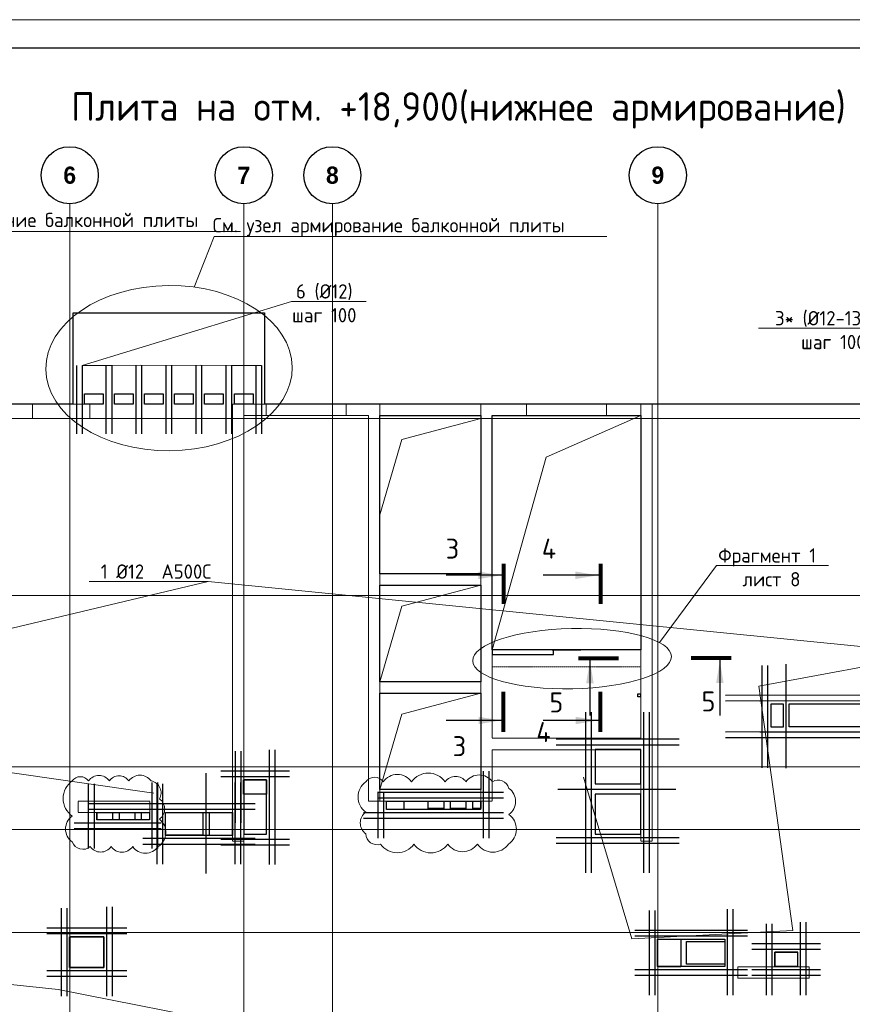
# Model space of a CAD drawing. Header units: millimetres. Extents: x -42044588 to 856694, y -806701 to 941911.
# Tile 855 of 1056: x -83419 to -68838, y -178883 to -161640. Entities that reach past the tile are written whole.
import ezdxf
from ezdxf import colors
from ezdxf.entities.mleader import LeaderData, LeaderLine
from ezdxf.enums import TextEntityAlignment as Align
from ezdxf.math import Vec2, Vec3

# ---------------------------------------------------------------- set-up
doc = ezdxf.new("R2010")
doc.units = ezdxf.units.MM
for name, pattern in [('______5', [1100, 800, -100, 100, -100]), ('DASHED', [7, 5, -2, 0]), ('GOST2.303 4', [7, 5, -2, 0]), ('осевая', [50.8, 31.75, -6.35, 6.35, -6.35])]:
    doc.linetypes.add(name, pattern=pattern)
for name, color, linetype, lineweight in [('907Сл Осевые', 1, 'Continuous', 0), ('_0.25', 114, 'Continuous', 25), ('_0.5', 94, 'Continuous', 50), ('RAZMER', 100, 'Continuous', 15), ('Оси', 40, '______5', 18), ('Перекрытие ж_бетон', 1, 'Continuous', 30), ('подоснова', 151, 'Continuous', 5), ('РАЗМЕРЫ', 1, 'Continuous', 9), ('Символы 0.20', 1, 'Continuous', 20), ('Символы 0.20 @ 100', 1, 'Continuous', 20), ('СТЕНЫ', 3, 'Continuous', 30), ('ТОНКИЕ', 7, 'Continuous', 9), ('Узлы', 7, 'Continuous', 0)]:
    doc.layers.add(name, color=color, linetype=linetype, lineweight=lineweight)
doc.layers.add('Колонна_ бетон', color=7, linetype='Continuous', lineweight=50, true_color=0xb4b496)
doc.layers.add('ТОЛСТЫЕ_ОСНОВНЫЕ', color=6, linetype='Continuous')
doc.styles.add('Century Gothic', font='GOTHIC.TTF')
doc.styles.add('GOST-2.304_Type-B', font='GOST_Common.ttf')
doc.styles.add('ГОСТ', font='GOST_Common.ttf')

# ---------------------------------------------------------------- blocks, each defined once
blk = doc.blocks.new('*U6686')
at = {"layer": 'ТОЛСТЫЕ_ОСНОВНЫЕ', "color": 6}
blk.add_lwpolyline([(20, 5), (886, 5), (886, 415), (20, 415)], close=True, dxfattribs=at)
at = {"layer": 'ТОНКИЕ'}
blk.add_lwpolyline([(0, 0), (891, 0), (891, 420), (0, 420)], close=True, dxfattribs=at)
blk = doc.blocks.new('NSY101')
at = {"color": 0, "linetype": 'ByBlock', "lineweight": -2}
blk.add_circle((0, 0), 50, dxfattribs=at)
blk = doc.blocks.new('СЛОЖНЫЙ_ОБЪЕКТ_2')
at = {"layer": 'Оси', "color": 16, "linetype": 'Continuous', "lineweight": 25, "transparency": 33554687, "xscale": 9.999999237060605, "yscale": 9.999999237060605, "zscale": 9.999999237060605}
blk.add_blockref('NSY101', (21513, -989), dxfattribs=at)
at = {"layer": 'Оси', "color": 16, "linetype": 'Continuous', "lineweight": 25, "transparency": 33554687, "insert": (21513, -989), "char_height": 300, "width": 385, "attachment_point": 5, "style": 'Century Gothic'}
blk.add_mtext('\\A1;{\\fCentury Gothic|i0|b1;\\H300.000000;\\W1.000000;\\C16;6}\\P', dxfattribs=at)
blk = doc.blocks.new('СЛОЖНЫЙ_ОБЪЕКТ_3')
at = {"layer": 'Оси', "color": 16, "linetype": 'Continuous', "lineweight": 25, "transparency": 33554687, "xscale": 9.999999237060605, "yscale": 9.999999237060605, "zscale": 9.999999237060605}
blk.add_blockref('NSY101', (24563, -989), dxfattribs=at)
at = {"layer": 'Оси', "color": 16, "linetype": 'Continuous', "lineweight": 25, "transparency": 33554687, "insert": (24563, -989), "char_height": 300, "width": 385, "attachment_point": 5, "style": 'Century Gothic'}
blk.add_mtext('\\A1;{\\fCentury Gothic|i0|b1;\\H300.000000;\\W1.000000;\\C16;7}\\P', dxfattribs=at)
blk = doc.blocks.new('СЛОЖНЫЙ_ОБЪЕКТ_4')
at = {"layer": 'Оси', "color": 16, "linetype": 'Continuous', "lineweight": 25, "transparency": 33554687, "xscale": 9.999999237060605, "yscale": 9.999999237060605, "zscale": 9.999999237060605}
blk.add_blockref('NSY101', (26113, -989), dxfattribs=at)
at = {"layer": 'Оси', "color": 16, "linetype": 'Continuous', "lineweight": 25, "transparency": 33554687, "insert": (26113, -989), "char_height": 300, "width": 385, "attachment_point": 5, "style": 'Century Gothic'}
blk.add_mtext('\\A1;{\\fCentury Gothic|i0|b1;\\H300.000000;\\W1.000000;\\C16;8}\\P', dxfattribs=at)
blk = doc.blocks.new('СЛОЖНЫЙ_ОБЪЕКТ_16')
at = {"layer": 'Оси', "color": 16, "linetype": 'Continuous', "lineweight": 25, "transparency": 33554687, "xscale": 9.999999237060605, "yscale": 9.999999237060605, "zscale": 9.999999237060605}
blk.add_blockref('NSY101', (31813, -989), dxfattribs=at)
at = {"layer": 'Оси', "color": 16, "linetype": 'Continuous', "lineweight": 25, "transparency": 33554687, "insert": (31813, -989), "char_height": 300, "width": 385, "attachment_point": 5, "style": 'Century Gothic'}
blk.add_mtext('\\A1;{\\fCentury Gothic|i0|b1;\\H300.000000;\\W1.000000;\\C16;9}\\P', dxfattribs=at)
blk = doc.blocks.new('оси блок 2')
at = {"layer": 'Оси', "color": 16, "linetype": 'осевая', "lineweight": 0, "ltscale": 0.25, "transparency": 33554687}
for p, q in [((-68904.7, -322543), (-68904.7, -347914.1)), ((-65854.7, -322543), (-65854.7, -347914.1)), ((-64304.7, -322543), (-64304.7, -347914.1)), ((-58604.7, -322543), (-58604.7, -347914.1)), ((-89822.3, -326301.3), (-37238.5, -326301.3)), ((-89822.3, -329401.3), (-37238.5, -329401.3)), ((-89822.3, -332401.3), (-37238.5, -332401.3)), ((-89822.3, -333501.3), (-37238.5, -333501.3)), ((-89822.3, -335301.3), (-37238.5, -335301.3))]:
    blk.add_line(p, q, dxfattribs=at)
at = {"layer": 'Оси', "color": 16, "linetype": 'Continuous', "lineweight": 25, "transparency": 33554687}
for name in ['СЛОЖНЫЙ_ОБЪЕКТ_2', 'СЛОЖНЫЙ_ОБЪЕКТ_3', 'СЛОЖНЫЙ_ОБЪЕКТ_4', 'СЛОЖНЫЙ_ОБЪЕКТ_16']:
    blk.add_blockref(name, (-90418.2, -321053.5), dxfattribs=at)
blk = doc.blocks.new('_None')
blk = doc.blocks.new('подложка стн 1-го этажа')
at = {"layer": 'Колонна_ бетон', "color": 252, "linetype": 'DASHED', "lineweight": 0, "ltscale": 0.5, "true_color": 0x939598, "transparency": 33554687}
for p, q in [((24994, 19212, -200), (24994, 19412, -200)), ((24994, 19412, -200), (24994, 19412, -200)), ((26244, 19412, -200), (24994, 19412, -200)), ((26244, 19412, -200), (26244, 19412, -200)), ((26244, 19212, -200), (26244, 19412, -200)), ((24994, 19212, -200), (26244, 19212, -200)), ((24994, 19212, -200), (24994, 19212, -200)), ((26244, 19212, -200), (26244, 19212, -200)), ((36543, 16512, -200), (36543, 16312, -200)), ((36543, 16512, -200), (36543, 16512, -200)), ((36543, 16512, -200), (37793, 16512, -200)), ((37793, 16512, -200), (37793, 16312, -200)), ((37793, 16512, -200), (37793, 16512, -200)), ((36543, 16312, -200), (36543, 16312, -200)), ((36543, 16312, -200), (37793, 16312, -200)), ((37793, 16312, -200), (37793, 16312, -200))]:
    blk.add_line(p, q, dxfattribs=at)
for elevation in [-360, -560]:
    blk.add_lwpolyline([(24194, 26362), (25194, 26362), (25194, 26112), (24194, 26112)], close=True, dxfattribs=dict(at, elevation=elevation))
at = {"layer": 'СТЕНЫ', "color": 252, "linetype": 'DASHED', "lineweight": 0, "ltscale": 0.5, "true_color": 0x939598, "transparency": 33554687}
for p, q in [((30274, 26362, -200), (30274, 19412, -200)), ((30274, 26362, -200), (30274, 26362, -200)), ((32044, 26362, -200), (32044, 19412, -200)), ((32044, 26362, -200), (32044, 26362, -200)), ((34844, 26362, -200), (34844, 20512, -200)), ((34844, 26362, -200), (34844, 26362, -200)), ((27694, 26112, -200), (27694, 26112, -200)), ((27694, 26112, -200), (27694, 18712, -200)), ((27894, 26162, -200), (27894, 18712, -200)), ((27894, 26162, -200), (27894, 26162, -200)), ((27894, 26162, -200), (30074, 26162, -200)), ((30074, 19412, -200), (30074, 26162, -200)), ((30074, 26162, -200), (30074, 26162, -200)), ((30274, 26162, -200), (30274, 26162, -200)), ((32044, 26162, -200), (30274, 26162, -200)), ((32044, 26162, -200), (32044, 26162, -200)), ((32244, 26162, -200), (34844, 26162, -200)), ((32244, 26162, -200), (32244, 26162, -200)), ((32244, 26162, -200), (32244, 20512, -200)), ((34844, 26162, -200), (34844, 26162, -200)), ((35044, 18712, -200), (35044, 26112, -200)), ((30274, 23392, -200), (30274, 23392, -200)), ((32044, 23392, -200), (30274, 23392, -200)), ((32044, 23392, -200), (32044, 23392, -200)), ((32044, 23192, -200), (30274, 23192, -200)), ((30274, 23192, -200), (30274, 23192, -200)), ((32044, 23192, -200), (32044, 23192, -200)), ((30274, 21502, -200), (32044, 21502, -200)), ((30274, 21502, -200), (30274, 21502, -200)), ((32044, 21502, -200), (32044, 21502, -200)), ((30274, 21302, -200), (30274, 21302, -200)), ((30274, 21302, -200), (32044, 21302, -200)), ((32044, 21302, -200), (32044, 21302, -200)), ((34844, 20512, -200), (32244, 20512, -200)), ((32244, 20512, -200), (32244, 20512, -200)), ((34844, 20512, -200), (34844, 20512, -200)), ((32244, 20312, -200), (32244, 20312, -200)), ((34844, 20312, -200), (32244, 20312, -200)), ((32244, 20312, -200), (32244, 19412, -200)), ((34744, 20312, -200), (34744, 20312, -200)), ((34844, 18712, -200), (34844, 20312, -200)), ((27894, 19962, -200), (27894, 19962, -200)), ((30274, 19612, -200), (30274, 19612, -200)), ((32044, 19612, -200), (30274, 19612, -200)), ((32044, 19612, -200), (32044, 19612, -200)), ((30074, 19412, -200), (30074, 19412, -200)), ((30074, 19412, -200), (32244, 19412, -200)), ((30274, 19412, -200), (30274, 19412, -200)), ((32044, 19412, -200), (32044, 19412, -200)), ((32244, 19412, -200), (32244, 19412, -200)), ((27694, 18712, -200), (27694, 18712, -200)), ((27694, 18712, -200), (27894, 18712, -200)), ((35044, 18712, -200), (34844, 18712, -200)), ((35044, 18712, -200), (35044, 18712, -200))]:
    blk.add_line(p, q, dxfattribs=at)
at = {"layer": 'СТЕНЫ', "color": 252, "linetype": 'DASHED', "lineweight": 0, "ltscale": 0.5, "true_color": 0x939598, "transparency": 33554687, "elevation": -200}
blk.add_lwpolyline([(35044, 26112), (35044, 26362), (27694, 26362), (27694, 26112)], dxfattribs=at)
at = {"layer": 'СТЕНЫ', "color": 252, "linetype": 'DASHED', "lineweight": 0, "ltscale": 0.5, "true_color": 0x939598, "transparency": 33554687, "elevation": -560}
for points in [[(28284, 26365), (29684, 26365), (29684, 26162), (28284, 26162)], [(32844, 26365), (34244, 26365), (34244, 26162), (32844, 26162)]]:
    blk.add_lwpolyline(points, close=True, dxfattribs=at)
blk = doc.blocks.new('обрамление Х')
blk.add_blockref('подложка стн 1-го этажа', (-104622, -195071, 560))
blk = doc.blocks.new('*U4606')
at = {"layer": '_0.25', "ltscale": 100}
blk.add_lwpolyline([(0, 482), (1176, 482), (1176, 0), (0, 0)], close=True, dxfattribs=at)
at = {"layer": '_0.5', "color": 7, "lineweight": 30, "ltscale": 100}
for p, q in [((-150, 982), (-150, -500)), ((-50, 982), (-50, -500)), ((1226, -500), (1226, 1007)), ((1326, -500), (1326, 1007)), ((1576, 632), (-400, 632)), ((1576, 532), (-400, 532)), ((-400, -50), (1576, -50)), ((-400, -150), (1576, -150))]:
    blk.add_line(p, q, dxfattribs=at)
blk = doc.blocks.new('*U4586')
at = {"layer": '_0.25', "ltscale": 100}
blk.add_lwpolyline([(0, 250), (399, 250), (399, 0), (0, 0)], close=True, dxfattribs=at)
at = {"layer": '_0.5', "color": 7, "lineweight": 30, "ltscale": 100}
for p, q in [((-150, 750), (-150, -500)), ((-50, 750), (-50, -500)), ((449, -500), (449, 774)), ((549, -500), (549, 774)), ((799, 400), (-400, 400)), ((799, 300), (-400, 300)), ((-400, -50), (799, -50)), ((-400, -150), (799, -150))]:
    blk.add_line(p, q, dxfattribs=at)
blk = doc.blocks.new('*U6766')
at = {"layer": '_0.25', "ltscale": 100}
blk.add_lwpolyline([(0, 403), (1170, 403), (1170, 0), (0, 0)], close=True, dxfattribs=at)
at = {"layer": '_0.5', "color": 7, "lineweight": 30, "ltscale": 100}
for p, q in [((-150, 903), (-150, -500)), ((-50, 903), (-50, -500)), ((1220, -500), (1220, 928)), ((1320, -500), (1320, 928)), ((1570, 553), (-400, 553)), ((1570, 453), (-400, 453)), ((-400, -50), (1570, -50)), ((-400, -150), (1570, -150))]:
    blk.add_line(p, q, dxfattribs=at)
blk = doc.blocks.new('*U6768')
at = {"layer": '_0.25', "ltscale": 100}
blk.add_lwpolyline([(0, 540), (600, 540), (600, 0), (0, 0)], close=True, dxfattribs=at)
at = {"layer": '_0.5', "color": 7, "lineweight": 30, "ltscale": 100}
for p, q in [((-150, 1040), (-150, -500)), ((-50, 1040), (-50, -500)), ((650, -500), (650, 1065)), ((750, -500), (750, 1065)), ((1000, 690), (-400, 690)), ((1000, 590), (-400, 590)), ((-400, -50), (1000, -50)), ((-400, -150), (1000, -150))]:
    blk.add_line(p, q, dxfattribs=at)
blk = doc.blocks.new('*U6941')
at = {"layer": '_0.25', "ltscale": 100}
blk.add_lwpolyline([(0, 255), (401, 255), (401, 0), (0, 0)], close=True, dxfattribs=at)
at = {"layer": '_0.5', "color": 7, "lineweight": 30, "ltscale": 100}
for p, q in [((-150, 755), (-150, -500)), ((-50, 755), (-50, -500)), ((451, -1229), (451, 779)), ((551, -1229), (551, 779)), ((801, 405), (-400, 405)), ((801, 305), (-400, 305)), ((-400, -784), (801, -784)), ((-400, -884), (801, -884))]:
    blk.add_line(p, q, dxfattribs=at)
blk = doc.blocks.new('*U366')
at = {"layer": 'Символы 0.20', "linetype": 'Continuous', "lineweight": 25}
for p, q in [((-5, 0.35), (-5, 10.05)), ((20.43, 0.35), (20.43, 10.05))]:
    blk.add_line(p, q, dxfattribs=at)
at = {"layer": 'Символы 0.20', "linetype": 'Continuous', "lineweight": 80}
for p, q in [((-7, 0), (0, 0)), ((22.43, 0), (15.43, 0))]:
    blk.add_line(p, q, dxfattribs=at)
at = {"layer": 'Символы 0.20', "linetype": 'Continuous', "lineweight": 25}
for points in [[(-5, 0.46), (-4.35, 4.36), (-5.65, 4.36)], [(20.43, 0.46), (19.77, 4.39), (21.09, 4.39)]]:
    blk.add_solid(points, dxfattribs=at)
at = {"layer": 'Символы 0.20', "style": 'ГОСТ'}
blk.add_attdef('1', text='', height=3.5, dxfattribs=at).set_placement((-9.5, 7.7), align=Align.MIDDLE_CENTER)
blk.add_attdef('2', text='', height=3.5, dxfattribs=at).set_placement((25.1, 7.75), align=Align.MIDDLE_RIGHT)
blk = doc.blocks.new('*U6943')
at = {"layer": 'Символы 0.20', "linetype": 'Continuous', "lineweight": 25}
for p, q in [((-5, 0.35), (-5, 10.05)), ((20.43, 0.35), (20.43, 10.05))]:
    blk.add_line(p, q, dxfattribs=at)
at = {"layer": 'Символы 0.20', "linetype": 'Continuous', "lineweight": 80}
for p, q in [((-7, 0), (0, 0)), ((22.43, 0), (15.43, 0))]:
    blk.add_line(p, q, dxfattribs=at)
at = {"layer": 'Символы 0.20', "linetype": 'Continuous', "lineweight": 25}
for points in [[(-5, 0.46), (-4.35, 4.36), (-5.65, 4.36)], [(20.43, 0.46), (19.77, 4.39), (21.09, 4.39)]]:
    blk.add_solid(points, dxfattribs=at)
at = {"layer": 'Символы 0.20', "style": 'ГОСТ'}
blk.add_attdef('1', text='', height=3.5, dxfattribs=at).set_placement((-7.02, 9.96), align=Align.MIDDLE_CENTER)
blk.add_attdef('2', text='', height=3.5, dxfattribs=at).set_placement((25.1, 7.75), align=Align.MIDDLE_RIGHT)
blk = doc.blocks.new('*U6942')
at = {"layer": 'Символы 0.20', "linetype": 'Continuous', "lineweight": 25}
for p, q in [((-5, 0.35), (-5, 10.05)), ((17.75, 0.35), (17.75, 10.05))]:
    blk.add_line(p, q, dxfattribs=at)
at = {"layer": 'Символы 0.20', "linetype": 'Continuous', "lineweight": 80}
for p, q in [((-7, 0), (0, 0)), ((19.75, 0), (12.75, 0))]:
    blk.add_line(p, q, dxfattribs=at)
at = {"layer": 'Символы 0.20', "linetype": 'Continuous', "lineweight": 25}
for points in [[(-5, 0.46), (-4.35, 4.36), (-5.65, 4.36)], [(17.75, 0.46), (17.1, 4.39), (18.41, 4.39)]]:
    blk.add_solid(points, dxfattribs=at)
at = {"layer": 'Символы 0.20', "style": 'ГОСТ'}
blk.add_attdef('1', text='', height=3.5, dxfattribs=at).set_placement((-3, 7.58), align=Align.MIDDLE_CENTER)
blk.add_attdef('2', text='', height=3.5, dxfattribs=at).set_placement((22.42, 7.75), align=Align.MIDDLE_RIGHT)
blk = doc.blocks.new('*U7024')
at = {"layer": '_0.25', "ltscale": 100}
blk.add_lwpolyline([(0, 150), (1650, 150), (1650, 0), (0, 0)], close=True, dxfattribs=at)
at = {"layer": '_0.5', "color": 7, "lineweight": 30, "ltscale": 100}
for p, q in [((1700, -500), (1700, 675)), ((1800, -500), (1800, 675)), ((2050, 300), (-157, 300)), ((2050, 200), (-157, 200)), ((-150, 295), (-150, -500)), ((-50, 295), (-50, -500)), ((-400, -50), (2050, -50)), ((-400, -150), (2050, -150))]:
    blk.add_line(p, q, dxfattribs=at)
blk = doc.blocks.new('*U7025')
at = {"layer": '_0.25', "ltscale": 100}
blk.add_lwpolyline([(0, 129), (920, 129), (920, 0), (0, 0)], close=True, dxfattribs=at)
at = {"layer": '_0.5', "color": 7, "lineweight": 30, "ltscale": 100}
for p, q in [((-150, 629), (-150, -500)), ((-50, 629), (-50, -500)), ((970, -500), (970, 654)), ((1070, -500), (1070, 654)), ((1320, 279), (-157, 279)), ((1320, 179), (-157, 179)), ((-400, -50), (1126, -50)), ((-400, -150), (1126, -150))]:
    blk.add_line(p, q, dxfattribs=at)
blk = doc.blocks.new('блочина')
at = {"color": 4, "lineweight": 30, "elevation": -360}
blk.add_lwpolyline([(130360, 62456), (130410, 62456), (130410, 62406), (130360, 62406)], close=True, dxfattribs=at)
at = {"color": 4, "lineweight": 30}
blk.add_lwpolyline([(123862, 60951), (123462, 60951), (123462, 60001), (123862, 60001)], close=True, dxfattribs=at)
at = {"layer": 'Перекрытие ж_бетон', "color": 4}
for points in [[(132913, 62278), (132693, 62278), (132693, 61878), (132913, 61878)], [(133013, 61880), (133013, 62280), (134413, 62280), (134413, 61880)], [(130413, 60880), (130413, 61480), (129613, 61480), (129613, 60880)], [(130413, 60000), (130413, 60700), (129613, 60700), (129613, 60000)], [(121013, 57662), (121013, 58202), (120413, 58202), (120413, 57662)], [(131113, 58158), (131113, 57678), (130713, 57678), (130713, 58158)], [(131213, 57720), (131213, 58120), (131887, 58120), (131887, 57720)], [(133163, 57680), (133163, 57930), (132763, 57930), (132763, 57680)]]:
    blk.add_lwpolyline(points, close=True, dxfattribs=at)
for points, elevation in [([(125963, 60580), (126263, 60580), (126263, 60430), (125963, 60430)], 360), ([(126693, 60580), (126963, 60580), (126963, 60450), (126693, 60450)], 360), ([(127083, 60580), (127353, 60580), (127353, 60450), (127083, 60450)], 360), ([(127473, 60580), (127613, 60580), (127613, 60450), (127473, 60450)], 360), ([(120893, 60380), (121163, 60380), (121163, 60250), (120893, 60250)], 360), ([(121283, 60380), (121553, 60380), (121553, 60250), (121283, 60250)], 360), ([(121673, 60380), (121813, 60380), (121813, 60250), (121673, 60250)], 360), ([(122093, 59980), (122093, 60380), (122743, 60380), (122743, 59980)], 4500), ([(122863, 59978), (122863, 60378), (123263, 60378), (123263, 59978)], 4500)]:
    blk.add_lwpolyline(points, close=True, dxfattribs=dict(at, elevation=elevation))

msp = doc.modelspace()

# ---------------------------------------------------------------- linework, layer by layer
at = {"lineweight": 30}
for p, q in [((-69999.724, -172929.176, -360), (-69999.724, -174749.176, -360)), ((-70421.886, -172952.687, -360), (-70421.886, -174742.687, -360)), ((-70321.886, -172952.687, -360), (-70321.886, -174742.687, -360)), ((-67404.225, -173466.646, -355.112), (-71059.296, -173473.23, -355.112)), ((-67404.225, -173569.049, -355.112), (-71059.296, -173575.633, -355.112)), ((-67404.225, -173566.646, -355.112), (-70459.296, -173573.23, -355.112)), ((-73508.135, -173769.119, -360), (-73508.135, -176579.39, -360)), ((-73408.135, -173769.119, -360), (-73408.135, -176579.39, -360)), ((-72494.869, -173769.119, -360), (-72494.869, -176579.39, -360)), ((-72394.869, -173769.119, -360), (-72394.869, -176579.39, -360)), ((-67404.06, -174111.057, -360), (-71059.13, -174117.64, -360)), ((-67404.06, -174122.687, -360), (-70459.13, -174116.103, -360)), ((-74024.62, -174236.807, -360), (-71867.404, -174236.807, -360)), ((-67404.06, -174212.235, -360), (-71059.13, -174218.818, -360)), ((-67404.06, -174222.687, -360), (-70459.13, -174216.103, -360)), ((-74024.62, -174336.807, -360), (-71867.404, -174336.807, -360)), ((-80161.384, -174838.167, -360), (-80161.384, -176591.51, -360)), ((-73996.3, -175115.239, 720), (-71925.547, -175115.239, 720)), ((-74024.62, -175962.468, -360), (-71867.404, -175962.468, -360)), ((-74024.62, -176062.468, -360), (-71867.404, -176062.468, -360))]:
    msp.add_line(p, q, dxfattribs=at)
msp.add_line((-74024.62, -174336.807, -360), (-71867.404, -174336.807, -360))
at = {"layer": '907Сл Осевые', "color": 240, "true_color": 0xed1f24}
for points in [[(-77355.907, -174986.367, 0.52056705), (-77355.907, -175516.839, 0.52056705), (-77355.907, -175896.215, 0.52056705), (-77098.08, -176077.427, 0.52056705), (-76515.431, -176077.427, 0.52056705), (-75923.321, -176077.427, 0.52056705), (-75404.567, -176077.427, 0.52056705), (-74858.459, -176077.427, 0.52056705), (-74852.529, -175558.266, 0.52056705), (-74852.529, -175102.004, 0.52056705), (-75141.455, -174986.367, 0.52056705), (-75603.78, -174986.367, 0.52056705), (-75967.195, -174986.367, 0.52056705), (-76557.067, -174986.367, 0.52056705), (-77053.247, -174986.367, 0.52056705)], [(-82498.537, -174971.258, 0.52056705), (-82498.537, -175586.348, 0.52056705), (-82498.537, -176039.162, 0.52056705), (-82184.919, -176121.898, 0.52056705), (-81818.951, -176121.898, 0.52056705), (-81440.451, -176121.898, 0.52056705), (-80996.64, -176121.898, 0.52056705), (-80971.751, -175642.042, 0.52056705), (-80971.751, -175287.447, 0.52056705), (-81119.688, -174971.258, 0.52056705), (-81507.018, -174971.258, 0.52056705), (-81848.988, -174971.258, 0.52056705), (-82215.251, -174971.258, 0.52056705)]]:
    msp.add_lwpolyline(points, format="xyb", close=True, dxfattribs=at)
at = {"layer": '907Сл Осевые', "color": 0}
msp.add_ellipse((-73745.342, -172830.545, 1080), major_axis=(1740.18, 38.767), ratio=0.302918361, start_param=-1.570796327, end_param=4.71238898, dxfattribs=at)
at = {"layer": 'RAZMER'}
for p, q in [((-75143.202, -172675.028, 720), (-72543.202, -172675.028, 720)), ((-75143.202, -172975.028, 720), (-75143.202, -172675.028, 720)), ((-72543.202, -172675.028, 720), (-72543.202, -172975.028, 720))]:
    msp.add_line(p, q, dxfattribs=at)
at = {"layer": 'RAZMER', "linetype": 'GOST2.303 4'}
msp.add_line((-72543.202, -172975.028, 720), (-75143.202, -172975.028, 720), dxfattribs=at)
at = {"layer": 'RAZMER', "lineweight": 30}
for points, elevation in [([(-82425.526, -167694.195), (-82425.568, -168894.195)], 0.196), ([(-82325.526, -167694.195), (-82325.568, -168894.195)], 0.196), ([(-81908.274, -167694.195), (-81908.316, -168894.195)], 0.178), ([(-81808.274, -167694.195), (-81808.316, -168894.195)], 0.178), ([(-81383.287, -167694.195), (-81383.329, -168894.195)], 0.196), ([(-81283.287, -167694.195), (-81283.329, -168894.195)], 0.196), ([(-80858.208, -167694.195), (-80858.249, -168894.195)], 0.107), ([(-80758.208, -167694.195), (-80758.249, -168894.195)], 0.107), ([(-80333.314, -167694.195), (-80333.356, -168894.195)], 0.231), ([(-80233.314, -167694.195), (-80233.356, -168894.195)], 0.231), ([(-79808.327, -167694.195), (-79808.369, -168894.195)], 0.249), ([(-79708.327, -167694.195), (-79708.369, -168894.195)], 0.249), ([(-79283.341, -167694.195), (-79283.382, -168894.195)], 0.178), ([(-79183.341, -167694.195), (-79183.382, -168894.195)], 0.178), ([(-74093.202, -172675.028), (-73593.202, -172675.028)], 720)]:
    msp.add_lwpolyline(points, dxfattribs=dict(at, elevation=elevation))
at = {"layer": 'RAZMER', "lineweight": 30, "elevation": 720}
msp.add_lwpolyline([(-74073.202, -172675.028), (-75143.202, -172675.028), (-75143.202, -172755.028), (-74073.202, -172755.028)], close=True, dxfattribs=at)
at = {"layer": 'Перекрытие ж_бетон'}
for p, q in [((-82483.202, -166774.196), (-79133.202, -166774.196)), ((-82483.202, -168374.195), (-82483.202, -166774.196)), ((-79133.202, -166774.196), (-79133.202, -168374.195))]:
    msp.add_line(p, q, dxfattribs=at)
for points in [[(-82483.202, -168374.195), (-85583.202, -168374.195), (-85583.202, -166774.196), (-88933.202, -166774.196), (-88933.202, -168374.195), (-99593.202, -168374.195), (-99593.202, -185274.195)], [(-72293.202, -185274.195), (-65643.202, -185274.195), (-65643.202, -186874.194), (-62293.662, -186874.194), (-62293.667, -185274.194), (-52293.202, -185274.195), (-52293.202, -168374.195), (-62343.202, -168374.195), (-62343.202, -166774.196), (-65693.202, -166774.196), (-65693.202, -168374.195), (-79133.202, -168374.195)]]:
    msp.add_lwpolyline(points, dxfattribs=at)
for points, elevation in [([(-81958.215, -168374.195), (-82283.215, -168374.195), (-82283.215, -168194.195), (-81958.215, -168194.195)], 0.018), ([(-81433.135, -168374.195), (-81758.135, -168374.195), (-81758.135, -168194.195), (-81433.135, -168194.195)], -0.071), ([(-80908.242, -168374.195), (-81233.242, -168374.195), (-81233.242, -168194.195), (-80908.242, -168194.195)], 0.036), ([(-80383.162, -168374.195), (-80708.162, -168374.195), (-80708.162, -168194.195), (-80383.162, -168194.195)], -0.053), ([(-79858.268, -168374.195), (-80183.268, -168374.195), (-80183.268, -168194.195), (-79858.268, -168194.195)], 0.071), ([(-79333.282, -168374.195), (-79658.282, -168374.195), (-79658.282, -168194.195), (-79333.282, -168194.195)], 0.089), ([(-77113.167, -168574.195), (-75343.167, -168574.195), (-75343.167, -171344.194), (-77113.167, -171344.194)], 360.018), ([(-75143.202, -168574.195), (-72543.202, -168574.195), (-72543.202, -172675.028), (-75143.202, -172675.028)], 360), ([(-77113.167, -171544.194), (-75343.167, -171544.194), (-75343.167, -173234.195), (-77113.167, -173234.195)], 360.018), ([(-77113.167, -173434.195), (-75343.167, -173434.195), (-75343.167, -175124.195), (-77113.167, -175124.195)], 360.018)]:
    msp.add_lwpolyline(points, close=True, dxfattribs=dict(at, elevation=elevation))
at = {"layer": 'РАЗМЕРЫ', "lineweight": 0}
for points, elevation in [([(-77113.167, -170314.196), (-76724.596, -168989.959), (-75343.167, -168624.196)], 360), ([(-77113.167, -173234.194), (-76724.596, -171909.957), (-75343.167, -171544.194)], 360.018), ([(-77113.167, -175124.195), (-76724.596, -173799.958), (-75343.167, -173434.195)], 360.018)]:
    msp.add_lwpolyline(points, dxfattribs=dict(at, elevation=elevation))
at = {"layer": 'РАЗМЕРЫ', "elevation": 360}
msp.add_lwpolyline([(-75143.202, -172675.028), (-74197.849, -169301.029), (-72543.202, -168574.195)], dxfattribs=at)
at = {"layer": 'РАЗМЕРЫ'}
msp.add_ellipse((-80803.958, -167742.025, -360), major_axis=(2157.988, 16.605), ratio=0.670490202, dxfattribs=at)

# ---------------------------------------------------------------- block references
at = {"xscale": 100, "yscale": 100, "zscale": 100}
msp.add_blockref('*U6686', (-107446.055, -203640.191), dxfattribs=at)
msp.add_blockref('блочина', (-202956.329, -235903.087))
at = {"ltscale": 100}
for name, p in [('*U6941', (-79497.686, -175206.211)), ('*U7024', (-76998.274, -175474.002)), ('*U7025', (-82067.99, -175653.286)), ('*U6766', (-80865.541, -175926.569)), ('*U6768', (-82545.805, -178241.376)), ('*U4606', (-72247.37, -178223.876)), ('*U4586', (-70195.332, -178221.512))]:
    msp.add_blockref(name, p, dxfattribs=at)
at = {"layer": 'РАЗМЕРЫ'}
for name, p in [('оси блок 2', (-13638.484, 157677.301)), ('обрамление Х', (-2764.764, 334.535))]:
    msp.add_blockref(name, p, dxfattribs=at)
at = {"layer": 'Символы 0.20 @ 100'}
ref = msp.add_blockref('*U366', (-74947.425, -173413.093, 359.982), dxfattribs=dict(at, xscale=100, yscale=100, zscale=100, rotation=90))
ref.add_attrib('1', '3', dxfattribs={"layer": 'Символы 0.20', "height": 350, "style": 'ГОСТ'}).set_placement((-75717.425, -174363.093, 359.982), align=Align.MIDDLE_CENTER)
ref.add_attrib('2', '3', dxfattribs={"layer": 'Символы 0.20', "height": 350, "style": 'ГОСТ'}).set_placement((-75722.626, -170903.026, 359.982), align=Align.MIDDLE_RIGHT)
ref = msp.add_blockref('*U6943', (-73249.39, -173413.093, 359.982), dxfattribs=dict(at, xscale=100, yscale=100, zscale=100, rotation=90))
ref.add_attrib('1', '4', dxfattribs={"layer": 'Символы 0.20', "height": 350, "style": 'ГОСТ'}).set_placement((-74245.583, -174115.506, 359.982), align=Align.MIDDLE_CENTER)
ref.add_attrib('2', '4', dxfattribs={"layer": 'Символы 0.20', "height": 350, "style": 'ГОСТ'}).set_placement((-74024.592, -170903.026, 359.982), align=Align.MIDDLE_RIGHT)
ref = msp.add_blockref('*U6942', (-71657.12, -172821.958, 359.982), dxfattribs=dict(at, xscale=100, yscale=100, zscale=100, rotation=180))
ref.add_attrib('1', '5', dxfattribs={"layer": 'Символы 0.20', "height": 350, "style": 'ГОСТ'}).set_placement((-71356.963, -173579.766, 359.982), align=Align.MIDDLE_CENTER)
ref.add_attrib('2', '5', dxfattribs={"layer": 'Символы 0.20', "height": 350, "style": 'ГОСТ'}).set_placement((-73899.532, -173597.159, 359.982), align=Align.MIDDLE_RIGHT)

# ---------------------------------------------------------------- texts
at = {"layer": 'Узлы', "color": 80, "linetype": 'Continuous', "lineweight": 0, "style": 'GOST-2.304_Type-B'}
msp.add_text('Плита на отм. +18,900(нижнее армирование)', height=500, dxfattribs=at).set_placement((-82520.278, -163410.63))

# ---------------------------------------------------------------- leaders
at = {"layer": 'подоснова', "color": 2, "ltscale": 0.3}
ml = msp.add_multileader_mtext('Standard', dxfattribs=at)
ml.set_content('\\pxi0.391,qc;{\\C80;См. узел армирование балконной плиты}', color=2, style='GOST-2.304_Type-B')
ml.set_leader_properties(color=256, linetype='ByLayer', lineweight=15)
ml.set_arrow_properties(name='NONE')
ml.build(insert=Vec2(0, 0))
ml.multileader.update_dxf_attribs({"text_left_attachment_type": 6, "text_right_attachment_type": 6, "dogleg_length": 0.1, "arrow_head_size": 18})
ctx = ml.context
ctx.base_point, ctx.char_height, ctx.arrow_head_size, ctx.landing_gap_size, ctx.plane_origin = Vec3(-86432.305, -165347.784), 250, 18, 20, Vec3(-93916.557, -165194.528)
ctx.left_attachment, ctx.right_attachment, ctx.text_align_type = 6, 6, 1
notes = []
notes.append((ctx, [(0, (1, 1, 0), (-86432.405, -165347.784), (1, 0), 0.1, [(0, [(-86782.306, -166232.436)], 0, [])])]))
ctx.mtext.insert, ctx.mtext.alignment, ctx.mtext.flow_direction = Vec3(-83422.343, -165022.784), 2, 5
ml = msp.add_multileader_mtext('Standard', dxfattribs=at)
ml.set_content('\\pxi0.391,qc;{\\C80;См. узел армирование балконной плиты}', color=2, style='GOST-2.304_Type-B')
ml.set_leader_properties(color=256, linetype='ByLayer', lineweight=15)
ml.set_arrow_properties(name='NONE')
ml.build(insert=Vec2(0, 0))
ml.multileader.update_dxf_attribs({"text_left_attachment_type": 6, "text_right_attachment_type": 6, "dogleg_length": 0.1, "arrow_head_size": 18})
ctx = ml.context
ctx.base_point, ctx.char_height, ctx.arrow_head_size, ctx.landing_gap_size, ctx.plane_origin = Vec3(-80016.192, -165438.626), 250, 18, 20, Vec3(-87500.445, -165285.37)
ctx.left_attachment, ctx.right_attachment, ctx.text_align_type = 6, 6, 1
notes.append((ctx, [(0, (1, 1, 0), (-80016.292, -165438.626), (1, 0), 0.1, [(0, [(-80366.193, -166323.279)], 0, [])])]))
ctx.mtext.insert, ctx.mtext.alignment, ctx.mtext.flow_direction = Vec3(-77006.23, -165113.626), 2, 5
ml = msp.add_multileader_mtext('Standard', dxfattribs=at)
ml.set_content('6 (%%C12)\\Pшаг 100', color=2, style='GOST-2.304_Type-B')
ml.set_leader_properties(color=256, linetype='ByLayer', lineweight=15)
ml.set_arrow_properties(name='NONE')
ml.build(insert=Vec2(0, 0))
ml.multileader.update_dxf_attribs({"text_left_attachment_type": 6, "text_right_attachment_type": 6, "dogleg_length": 0.1, "arrow_head_size": 18})
ctx = ml.context
ctx.base_point, ctx.char_height, ctx.arrow_head_size, ctx.landing_gap_size, ctx.plane_origin = Vec3(-78660.569, -166573.747, 720.089), 250, 18, 20, Vec3(-82162.947, -166986.988, 720.089)
ctx.left_attachment, ctx.right_attachment, ctx.text_align_type = 6, 6, 1
notes.append((ctx, [(0, (1, 1, 0), (-78660.669, -166573.747, 720.089), (1, 0), 0.1, [(6, [(-79183.341, -167694.195, 720.089), (-79708.327, -167694.195, 720.089), (-80247.598, -167688.593, 720.089), (-80758.208, -167694.195, 720.089), (-81297.665, -167688.593, 720.089), (-81808.274, -167694.195, 720.089), (-82325.526, -167694.195, 720.089)], 0, [])])]))
ctx.mtext.insert, ctx.mtext.alignment, ctx.mtext.flow_direction = Vec3(-78085.266, -166273.747, 720.089), 2, 5
at = {"layer": 'подоснова', "color": 4, "ltscale": 0.3}
ml = msp.add_multileader_mtext('Standard', dxfattribs=at)
ml.set_content('3* (%%C12-13шт.)\\Pшаг 100', color=4, style='GOST-2.304_Type-B')
ml.set_leader_properties(color=256, linetype='ByLayer', lineweight=15)
ml.set_arrow_properties(name='NONE')
ml.build(insert=Vec2(0, 0))
ml.multileader.update_dxf_attribs({"text_left_attachment_type": 6, "text_right_attachment_type": 6, "dogleg_length": 0.1, "arrow_head_size": 18})
ctx = ml.context
ctx.base_point, ctx.char_height, ctx.arrow_head_size, ctx.landing_gap_size, ctx.plane_origin = Vec3(-70243.464, -167043.481, 720), 250, 18, 20, Vec3(-74181.307, -166986.814, 720)
ctx.left_attachment, ctx.right_attachment, ctx.text_align_type = 6, 6, 1
notes.append((ctx, [(1, (1, 1, 0), (-68096.546, -167043.481, 720), (-1, 0), 0.1, [(0, [(-65433.797, -169034.11, 720)], 0, [])])]))
ctx.mtext.insert, ctx.mtext.alignment, ctx.mtext.flow_direction = Vec3(-69170.055, -166743.481, 720), 2, 5
at = {"layer": 'подоснова', "color": 2, "ltscale": 0.3}
ml = msp.add_multileader_mtext('Standard', dxfattribs=at)
ml.set_content('Фрагмент 1\\P лист 8', color=2, style='GOST-2.304_Type-B')
ml.set_leader_properties(color=256, linetype='ByLayer', lineweight=15)
ml.set_arrow_properties(name='NONE')
ml.build(insert=Vec2(0, 0))
ml.multileader.update_dxf_attribs({"text_left_attachment_type": 6, "text_right_attachment_type": 6, "dogleg_length": 0.1, "arrow_head_size": 18})
ctx = ml.context
ctx.base_point, ctx.char_height, ctx.arrow_head_size, ctx.landing_gap_size, ctx.plane_origin = Vec3(-71216.47, -171197.683, 360), 250, 18, 20, Vec3(-80181.768, -166472.641, 360)
ctx.left_attachment, ctx.right_attachment, ctx.text_align_type = 6, 6, 1
notes.append((ctx, [(0, (1, 1, 0), (-71216.57, -171197.683, 360), (1, 0), 0.1, [(0, [(-72212.181, -172550.028, 360)], 0, [])])]))
ctx.mtext.insert, ctx.mtext.alignment, ctx.mtext.flow_direction = Vec3(-70328.667, -170897.683, 360), 2, 5
ml = msp.add_multileader_mtext('Standard', dxfattribs=at)
ml.set_content('1 %%C12  А500С', color=2, style='GOST-2.304_Type-B')
ml.set_leader_properties(color=256, linetype='ByLayer', lineweight=15)
ml.set_arrow_properties(name='NONE')
ml.build(insert=Vec2(0, 0))
ml.multileader.update_dxf_attribs({"text_left_attachment_type": 6, "text_right_attachment_type": 6, "dogleg_length": 0.1, "arrow_head_size": 18})
ctx = ml.context
ctx.base_point, ctx.char_height, ctx.arrow_head_size, ctx.landing_gap_size, ctx.plane_origin = Vec3(-81941.333, -171480.017, 720), 250, 18, 20, Vec3(-90916.919, -170331.59, 720)
ctx.left_attachment, ctx.right_attachment, ctx.text_align_type = 6, 6, 1
notes.append((ctx, [(1, (1, 1, 0), (-80119.415, -171480.017, 720), (-1, 0), 0.1, [(6, [(-81068.621, -175187.887, 720), (-85043.865, -174613.009, 720), (-86095.517, -172900.598, 720)], 0, []), (3, [(-73544.157, -174906.54, 720), (-72699.766, -177738.777, 720), (-69878.103, -177589.848, 720), (-70475.515, -173313.403, 720), (-67415.783, -172745.98, 720)], 0, [])])]))
ctx.mtext.insert, ctx.mtext.alignment, ctx.mtext.flow_direction = Vec3(-81030.424, -171180.017, 720), 2, 5
ml = msp.add_multileader_mtext('Standard', dxfattribs=at)
ml.set_content('1 %%C12  А500С', color=2, style='GOST-2.304_Type-B')
ml.set_leader_properties(color=256, linetype='ByLayer', lineweight=15)
ml.set_arrow_properties(name='NONE')
ml.build(insert=Vec2(0, 0))
ml.multileader.update_dxf_attribs({"text_left_attachment_type": 6, "text_right_attachment_type": 6, "dogleg_length": 0.1, "arrow_head_size": 18})
ctx = ml.context
ctx.base_point, ctx.char_height, ctx.arrow_head_size, ctx.landing_gap_size, ctx.plane_origin = Vec3(-90026.24, -182285.227, 720), 250, 18, 20, Vec3(-99001.826, -181136.8, 720)
ctx.left_attachment, ctx.right_attachment, ctx.text_align_type = 6, 6, 1
notes.append((ctx, [(1, (1, 1, 0), (-88204.322, -182285.227, 720), (-1, 0), 0.1, [(7, [(-94275.814, -173845.664, 720), (-93442.427, -180173.266, 720), (-89450.593, -176043.473, 720), (-90463.098, -178137.452, 720)], 0, []), (1, [(-88089.116, -180734.736, 720), (-87394.118, -178123.314, 720), (-82743.174, -178624.96, 720), (-77621.159, -179631.115, 720)], 0, [])])]))
ctx.mtext.insert, ctx.mtext.alignment, ctx.mtext.flow_direction = Vec3(-89115.331, -181985.227, 720), 2, 5
for ctx, leaders in notes:
    for number, flags, end, landing, length, lines in leaders:
        leader = LeaderData()
        leader.index, (leader.has_last_leader_line, leader.has_dogleg_vector, leader.attachment_direction) = number, flags
        leader.last_leader_point, leader.dogleg_vector, leader.dogleg_length = Vec3(end), Vec3(landing), length
        for number, points, colour, breaks in lines:
            line = LeaderLine()
            line.index, line.vertices, line.color, line.breaks = number, Vec3.list(points), colors.encode_raw_color(colour), breaks
            leader.lines.append(line)
        ctx.leaders.append(leader)

doc.saveas('drawing.dxf')
